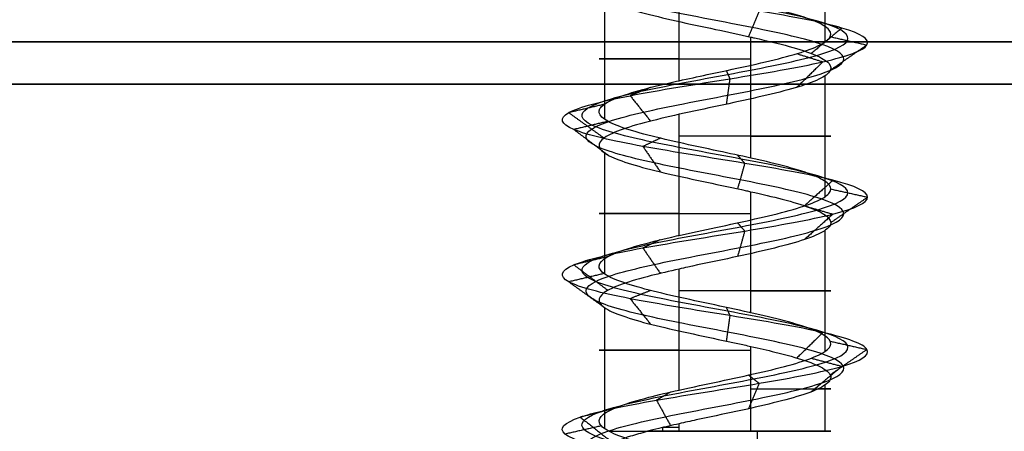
# Model space of a CAD drawing. Header units: millimetres. Extents: x -206 to 214, y -182 to 189.
# Tile 44 of 656: x -136.06 to -124.38, y 135.42 to 140.29. Entities that reach past the tile are written whole.
import ezdxf

# ---------------------------------------------------------------- set-up
doc = ezdxf.new("R2010")
doc.units = ezdxf.units.MM
doc.layers.add('Default', color=7, linetype='Continuous', true_color=0x000000)
doc.layers.add('Screw', color=7, linetype='Continuous', true_color=0xffffff)

msp = doc.modelspace()

# ---------------------------------------------------------------- linework, layer by layer
at = {"layer": 'Default'}
for points in [[(-204.811, 140.031, 1114.003), (4.189, 140.031, 1114.003), (213.189, 140.031, 1114.003)], [(213.189, 140.031, 715.003), (4.189, 140.031, 715.003), (-204.811, 140.031, 715.003)], [(-204.811, 139.531, 1114.503), (4.189, 139.531, 1114.503), (213.189, 139.531, 1114.503)], [(213.189, 139.531, 714.503), (4.189, 139.531, 714.503), (-204.811, 139.531, 714.503)]]:
    msp.add_open_spline(points, degree=2, dxfattribs=at)
at = {"layer": 'Screw', "color": 7, "true_color": 0xffffff}
for p, q in [((-126.504, 140.03, 721.078), (-126.504, 141.464, 721.078)), ((-128.236, 139.571, 720.196), (-128.236, 141.006, 720.196)), ((-129.119, 139.113, 721.928), (-129.119, 140.547, 721.928)), ((-127.386, 138.655, 722.811), (-127.386, 140.089, 722.811)), ((-126.504, 138.196, 721.078), (-126.504, 139.631, 721.078)), ((-128.236, 137.738, 720.196), (-128.236, 139.173, 720.196)), ((-129.119, 137.28, 721.928), (-129.119, 138.714, 721.928)), ((-127.386, 136.822, 722.811), (-127.386, 138.256, 722.811)), ((-126.504, 136.363, 721.078), (-126.504, 137.798, 721.078)), ((-128.236, 135.905, 720.196), (-128.236, 137.339, 720.196)), ((-129.119, 135.447, 721.928), (-129.119, 136.881, 721.928)), ((-127.386, 135.417, 722.811), (-127.386, 136.423, 722.811)), ((-126.504, 135.417, 721.078), (-126.504, 135.965, 721.078)), ((-128.431, 135.417, 720.276), (-128.431, 135.461, 720.276)), ((-128.236, 135.417, 720.196), (-128.236, 135.506, 720.196))]:
    msp.add_line(p, q, dxfattribs=at)
at = {"layer": 'Screw', "color": 7, "true_color": 0xffffff, "extrusion": (0, 1, 0)}
for centre, start, end in [((127.811, 721.503, 139.83), 288, 108), ((127.811, 721.503, 138.914), 108, 288), ((127.811, 721.503, 137.997), 288, 108), ((127.811, 721.503, 137.08), 108, 288), ((127.811, 721.503, 136.378), 288, 108), ((127.811, 721.503, 135.92), 108, 206.7642), ((127.811, 721.503, 135.461), 288, 296.7656), ((127.811, 721.503, 135.417), 23.8929, 108), ((127.811, 721.503, 135.417), 288, 305.5968), ((127.811, 721.503, 135.417), 199.08, 288), ((127.811, 721.503, 135.417), 108, 199.08)]:
    msp.add_arc(centre, 1.375, start, end, dxfattribs=at)
at = {"layer": 'Screw', "color": 7, "true_color": 0xffffff, "extrusion": (-0.930504, -9.33495e-14, 0.366281)}
msp.add_arc((-135.417, 563.594, 383.202), 62.328, 89.59028, 90, dxfattribs=at)
at = {"layer": 'Screw', "color": 7, "true_color": 0xffffff}
for points, knots in [([(-128.707, 126.275, 721.503), (-128.717, 126.352, 721.269), (-128.648, 126.428, 721.019), (-128.322, 126.581, 720.639), (-128.076, 126.657, 720.512), (-127.547, 126.81, 720.474), (-127.268, 126.886, 720.564), (-126.845, 127.039, 720.933), (-126.705, 127.115, 721.209), (-126.667, 127.268, 721.798), (-126.77, 127.345, 722.107), (-127.181, 127.497, 722.572), (-127.487, 127.574, 722.724), (-128.136, 127.726, 722.762), (-128.475, 127.803, 722.647), (-128.982, 127.956, 722.194), (-129.152, 128.032, 721.858), (-129.179, 128.185, 721.149), (-129.035, 128.261, 720.79), (-128.535, 128.414, 720.269), (-128.178, 128.49, 720.111), (-127.445, 128.643, 720.096), (-127.074, 128.719, 720.239), (-126.536, 128.872, 720.755), (-126.373, 128.949, 721.125), (-126.358, 129.101, 721.882), (-126.506, 129.178, 722.265), (-127.039, 129.33, 722.819), (-127.421, 129.407, 722.987), (-128.202, 129.56, 723.003), (-128.596, 129.636, 722.849), (-129.168, 129.789, 722.299), (-129.343, 129.865, 721.906), (-129.354, 130.018, 721.101), (-129.191, 130.094, 720.698), (-128.623, 130.247, 720.119), (-128.22, 130.323, 719.947), (-127.403, 130.476, 719.939), (-126.994, 130.553, 720.104), (-126.406, 130.705, 720.68), (-126.232, 130.782, 721.089), (-126.224, 130.935, 721.918), (-126.391, 131.011, 722.333), (-126.976, 131.164, 722.929), (-127.391, 131.24, 723.106), (-128.232, 131.393, 723.113), (-128.653, 131.469, 722.944), (-129.257, 131.622, 722.35), (-129.435, 131.698, 721.93), (-129.445, 131.842, 721.13), (-129.321, 131.908, 720.753), (-128.852, 132.042, 720.161), (-128.511, 132.109, 719.947), (-127.763, 132.243, 719.785), (-127.359, 132.309, 719.837), (-126.671, 132.443, 720.19), (-126.388, 132.51, 720.49), (-126.076, 132.644, 721.208), (-126.048, 132.71, 721.624), (-126.265, 132.844, 722.386), (-126.51, 132.911, 722.73), (-127.169, 133.045, 723.186), (-127.581, 133.111, 723.297), (-128.389, 133.245, 723.231), (-128.782, 133.312, 723.054), (-129.371, 133.446, 722.484), (-129.565, 133.512, 722.093), (-129.659, 133.646, 721.269), (-129.549, 133.713, 720.842), (-129.088, 133.847, 720.151), (-128.735, 133.913, 719.889), (-127.94, 134.047, 719.648), (-127.501, 134.114, 719.67), (-126.734, 134.248, 719.988), (-126.409, 134.314, 720.283), (-126.017, 134.448, 721.015), (-125.953, 134.515, 721.45), (-126.115, 134.649, 722.264), (-126.341, 134.715, 722.641), (-126.982, 134.849, 723.168), (-127.396, 134.916, 723.316), (-128.226, 135.05, 723.316), (-128.64, 135.116, 723.168), (-129.282, 135.25, 722.641), (-129.508, 135.317, 722.264), (-129.67, 135.451, 721.45), (-129.605, 135.517, 721.015), (-129.214, 135.651, 720.283), (-128.888, 135.718, 719.988), (-128.121, 135.852, 719.67), (-127.683, 135.918, 719.648), (-126.888, 136.052, 719.889), (-126.535, 136.119, 720.151), (-126.074, 136.253, 720.842), (-125.967, 136.319, 721.268), (-126.048, 136.453, 722.094), (-126.236, 136.52, 722.491), (-126.823, 136.654, 723.078), (-127.221, 136.72, 723.266), (-128.047, 136.854, 723.348), (-128.473, 136.921, 723.241), (-129.163, 137.055, 722.78), (-129.425, 137.121, 722.427), (-129.666, 137.255, 721.632), (-129.645, 137.322, 721.193), (-129.327, 137.456, 720.426), (-129.032, 137.523, 720.101), (-128.3, 137.656, 719.709), (-127.865, 137.723, 719.645), (-127.051, 137.857, 719.807), (-126.674, 137.924, 720.033), (-126.147, 138.057, 720.674), (-125.999, 138.124, 721.088), (-125.999, 138.258, 721.918), (-126.147, 138.325, 722.332), (-126.674, 138.458, 722.974), (-127.051, 138.525, 723.2), (-127.865, 138.659, 723.362), (-128.3, 138.726, 723.297), (-129.032, 138.859, 722.906), (-129.327, 138.926, 722.58), (-129.645, 139.06, 721.813), (-129.666, 139.127, 721.374), (-129.425, 139.26, 720.58), (-129.163, 139.327, 720.227), (-128.473, 139.461, 719.766), (-128.047, 139.528, 719.659), (-127.221, 139.661, 719.74), (-126.823, 139.728, 719.928), (-126.236, 139.862, 720.515), (-126.048, 139.929, 720.912), (-125.967, 140.062, 721.739), (-126.074, 140.129, 722.165), (-126.535, 140.263, 722.855), (-126.888, 140.33, 723.117), (-127.683, 140.463, 723.358), (-128.121, 140.53, 723.337), (-128.888, 140.664, 723.019), (-129.214, 140.731, 722.724), (-129.605, 140.864, 721.992), (-129.67, 140.931, 721.557), (-129.508, 141.065, 720.743), (-129.282, 141.132, 720.366), (-128.64, 141.265, 719.839), (-128.226, 141.332, 719.691), (-127.396, 141.466, 719.691), (-126.982, 141.533, 719.839), (-126.341, 141.666, 720.366), (-126.115, 141.733, 720.743), (-125.953, 141.867, 721.557), (-126.017, 141.934, 721.992), (-126.409, 142.067, 722.724), (-126.734, 142.134, 723.019), (-127.501, 142.268, 723.337), (-127.94, 142.335, 723.358), (-128.735, 142.468, 723.117), (-129.088, 142.535, 722.855), (-129.549, 142.669, 722.165), (-129.656, 142.736, 721.739), (-129.574, 142.869, 720.912), (-129.386, 142.936, 720.515), (-128.799, 143.07, 719.928), (-128.402, 143.137, 719.74), (-127.576, 143.27, 719.659), (-127.15, 143.337, 719.766), (-126.459, 143.471, 720.227), (-126.198, 143.538, 720.58), (-125.956, 143.671, 721.374), (-125.978, 143.738, 721.813), (-126.296, 143.872, 722.58), (-126.591, 143.939, 722.906), (-127.323, 144.072, 723.297), (-127.758, 144.139, 723.362), (-128.572, 144.273, 723.2), (-128.949, 144.34, 722.974), (-129.476, 144.473, 722.332), (-129.624, 144.54, 721.919), (-129.624, 144.607, 721.503)], [0.0909091, 0.0909091, 0.0909091, 0.0909091, 0.1022727, 0.1022727, 0.1136364, 0.1136364, 0.125, 0.125, 0.1363636, 0.1363636, 0.1477273, 0.1477273, 0.1590909, 0.1590909, 0.1704545, 0.1704545, 0.1818182, 0.1818182, 0.1931818, 0.1931818, 0.2045455, 0.2045455, 0.2159091, 0.2159091, 0.2272727, 0.2272727, 0.2386364, 0.2386364, 0.25, 0.25, 0.2613636, 0.2613636, 0.2727273, 0.2727273, 0.2840909, 0.2840909, 0.2954545, 0.2954545, 0.3068182, 0.3068182, 0.3181818, 0.3181818, 0.3295455, 0.3295455, 0.3409091, 0.3409091, 0.3522727, 0.3522727, 0.3636364, 0.3636364, 0.3735795, 0.3735795, 0.3835227, 0.3835227, 0.3934659, 0.3934659, 0.4034091, 0.4034091, 0.4133523, 0.4133523, 0.4232955, 0.4232955, 0.4332386, 0.4332386, 0.4431818, 0.4431818, 0.453125, 0.453125, 0.4630682, 0.4630682, 0.4730114, 0.4730114, 0.4829545, 0.4829545, 0.4928977, 0.4928977, 0.5028409, 0.5028409, 0.5127841, 0.5127841, 0.5227273, 0.5227273, 0.5326705, 0.5326705, 0.5426136, 0.5426136, 0.5525568, 0.5525568, 0.5625, 0.5625, 0.5724432, 0.5724432, 0.5823864, 0.5823864, 0.5923295, 0.5923295, 0.6022727, 0.6022727, 0.6122159, 0.6122159, 0.6221591, 0.6221591, 0.6321023, 0.6321023, 0.6420455, 0.6420455, 0.6519886, 0.6519886, 0.6619318, 0.6619318, 0.671875, 0.671875, 0.6818182, 0.6818182, 0.6917614, 0.6917614, 0.7017045, 0.7017045, 0.7116477, 0.7116477, 0.7215909, 0.7215909, 0.7315341, 0.7315341, 0.7414773, 0.7414773, 0.7514205, 0.7514205, 0.7613636, 0.7613636, 0.7713068, 0.7713068, 0.78125, 0.78125, 0.7911932, 0.7911932, 0.8011364, 0.8011364, 0.8110795, 0.8110795, 0.8210227, 0.8210227, 0.8309659, 0.8309659, 0.8409091, 0.8409091, 0.8508523, 0.8508523, 0.8607955, 0.8607955, 0.8707386, 0.8707386, 0.8806818, 0.8806818, 0.890625, 0.890625, 0.9005682, 0.9005682, 0.9105114, 0.9105114, 0.9204545, 0.9204545, 0.9303977, 0.9303977, 0.9403409, 0.9403409, 0.9502841, 0.9502841, 0.9602273, 0.9602273, 0.9701705, 0.9701705, 0.9801136, 0.9801136, 0.9900568, 0.9900568, 1, 1, 1, 1]), ([(-127.889, 126.756, 720.737), (-127.864, 126.766, 720.732), (-127.838, 126.775, 720.728), (-127.608, 126.862, 720.707), (-127.389, 126.938, 720.772), (-127.053, 127.091, 721.054), (-126.938, 127.167, 721.27), (-126.9, 127.32, 721.737), (-126.978, 127.396, 721.985), (-127.302, 127.549, 722.364), (-127.548, 127.625, 722.491), (-128.075, 127.778, 722.529), (-128.353, 127.855, 722.439), (-128.774, 128.007, 722.072), (-128.919, 128.084, 721.797), (-128.946, 128.237, 721.21), (-128.827, 128.313, 720.911), (-128.414, 128.466, 720.477), (-128.117, 128.542, 720.344), (-127.506, 128.695, 720.328), (-127.195, 128.771, 720.447), (-126.744, 128.924, 720.877), (-126.606, 129, 721.186), (-126.591, 129.153, 721.821), (-126.714, 129.23, 722.143), (-127.161, 129.382, 722.612), (-127.482, 129.459, 722.755), (-128.141, 129.611, 722.77), (-128.475, 129.688, 722.642), (-128.96, 129.841, 722.178), (-129.11, 129.917, 721.845), (-129.122, 130.07, 721.162), (-128.983, 130.146, 720.819), (-128.501, 130.299, 720.326), (-128.159, 130.375, 720.179), (-127.464, 130.528, 720.172), (-127.115, 130.604, 720.311), (-126.614, 130.757, 720.802), (-126.465, 130.834, 721.15), (-126.457, 130.986, 721.857), (-126.599, 131.063, 722.212), (-127.098, 131.215, 722.721), (-127.452, 131.292, 722.873), (-128.171, 131.445, 722.881), (-128.532, 131.521, 722.736), (-129.05, 131.674, 722.229), (-129.202, 131.75, 721.869), (-129.213, 131.893, 721.183), (-129.107, 131.96, 720.86), (-128.706, 132.094, 720.35), (-128.413, 132.161, 720.165), (-127.77, 132.294, 720.024), (-127.422, 132.361, 720.067), (-126.827, 132.495, 720.37), (-126.583, 132.562, 720.628), (-126.311, 132.695, 721.248), (-126.286, 132.762, 721.608), (-126.472, 132.896, 722.268), (-126.684, 132.963, 722.566), (-127.254, 133.096, 722.963), (-127.611, 133.163, 723.061), (-128.313, 133.297, 723.005), (-128.655, 133.364, 722.852), (-129.169, 133.497, 722.357), (-129.339, 133.564, 722.017), (-129.423, 133.698, 721.299), (-129.326, 133.765, 720.927), (-128.924, 133.898, 720.325), (-128.616, 133.965, 720.097), (-127.924, 134.099, 719.887), (-127.541, 134.166, 719.905), (-126.872, 134.299, 720.182), (-126.589, 134.366, 720.439), (-126.248, 134.5, 721.078), (-126.191, 134.567, 721.457), (-126.333, 134.7, 722.166), (-126.529, 134.767, 722.495), (-127.089, 134.901, 722.954), (-127.449, 134.968, 723.083), (-128.173, 135.101, 723.083), (-128.534, 135.168, 722.954), (-129.093, 135.302, 722.495), (-129.29, 135.369, 722.166), (-129.431, 135.502, 721.457), (-129.375, 135.569, 721.078), (-129.034, 135.703, 720.439), (-128.75, 135.77, 720.182), (-128.082, 135.903, 719.905), (-127.699, 135.97, 719.887), (-127.006, 136.104, 720.097), (-126.699, 136.171, 720.325), (-126.297, 136.304, 720.927), (-126.204, 136.371, 721.298), (-126.275, 136.505, 722.018), (-126.438, 136.572, 722.364), (-126.95, 136.705, 722.876), (-127.296, 136.772, 723.04), (-128.017, 136.906, 723.111), (-128.388, 136.973, 723.018), (-128.99, 137.106, 722.616), (-129.218, 137.173, 722.308), (-129.428, 137.307, 721.616), (-129.409, 137.374, 721.233), (-129.132, 137.507, 720.564), (-128.875, 137.574, 720.281), (-128.237, 137.708, 719.94), (-127.858, 137.775, 719.883), (-127.148, 137.908, 720.025), (-126.82, 137.975, 720.221), (-126.361, 138.109, 720.781), (-126.232, 138.176, 721.141), (-126.232, 138.309, 721.865), (-126.361, 138.376, 722.226), (-126.82, 138.51, 722.785), (-127.148, 138.577, 722.982), (-127.858, 138.71, 723.123), (-128.237, 138.777, 723.067), (-128.875, 138.911, 722.726), (-129.132, 138.978, 722.442), (-129.409, 139.112, 721.774), (-129.428, 139.178, 721.391), (-129.218, 139.312, 720.698), (-128.99, 139.379, 720.391), (-128.388, 139.513, 719.989), (-128.017, 139.579, 719.896), (-127.296, 139.713, 719.967), (-126.95, 139.78, 720.13), (-126.438, 139.914, 720.642), (-126.275, 139.98, 720.988), (-126.204, 140.114, 721.709), (-126.297, 140.181, 722.08), (-126.699, 140.315, 722.682), (-127.006, 140.381, 722.91), (-127.699, 140.515, 723.12), (-128.082, 140.582, 723.101), (-128.75, 140.716, 722.824), (-129.034, 140.782, 722.567), (-129.375, 140.916, 721.929), (-129.431, 140.983, 721.55), (-129.29, 141.117, 720.84), (-129.093, 141.183, 720.512), (-128.534, 141.317, 720.053), (-128.173, 141.384, 719.924), (-127.449, 141.518, 719.924), (-127.089, 141.584, 720.053), (-126.529, 141.718, 720.512), (-126.333, 141.785, 720.84), (-126.191, 141.919, 721.55), (-126.248, 141.985, 721.929), (-126.589, 142.119, 722.567), (-126.872, 142.186, 722.824), (-127.541, 142.32, 723.101), (-127.924, 142.386, 723.12), (-128.616, 142.52, 722.91), (-128.924, 142.587, 722.682), (-129.326, 142.721, 722.08), (-129.419, 142.787, 721.709), (-129.348, 142.921, 720.988), (-129.184, 142.988, 720.642), (-128.672, 143.122, 720.13), (-128.326, 143.188, 719.967), (-127.606, 143.322, 719.896), (-127.235, 143.389, 719.989), (-126.633, 143.523, 720.391), (-126.405, 143.589, 720.698), (-126.195, 143.723, 721.391), (-126.213, 143.79, 721.774), (-126.49, 143.924, 722.442), (-126.748, 143.99, 722.726), (-127.386, 144.124, 723.067), (-127.765, 144.191, 723.123), (-128.474, 144.325, 722.982), (-128.803, 144.391, 722.785), (-129.262, 144.525, 722.226), (-129.391, 144.592, 721.866), (-129.391, 144.659, 721.503)], [2.782471, 2.782471, 2.782471, 2.782471, 2.974275, 2.974275, 4.461413, 4.461413, 5.948551, 5.948551, 7.435688, 7.435688, 8.922826, 8.922826, 10.409964, 10.409964, 11.897102, 11.897102, 13.384239, 13.384239, 14.871377, 14.871377, 16.358515, 16.358515, 17.845652, 17.845652, 19.33279, 19.33279, 20.819928, 20.819928, 22.307065, 22.307065, 23.794203, 23.794203, 25.281341, 25.281341, 26.768478, 26.768478, 28.255616, 28.255616, 29.742754, 29.742754, 31.229892, 31.229892, 32.717029, 32.717029, 34.204167, 34.204167, 35.691305, 35.691305, 36.99255, 36.99255, 38.293796, 38.293796, 39.595041, 39.595041, 40.896287, 40.896287, 42.197532, 42.197532, 43.498777, 43.498777, 44.800023, 44.800023, 46.101268, 46.101268, 47.402514, 47.402514, 48.703759, 48.703759, 50.005005, 50.005005, 51.30625, 51.30625, 52.607496, 52.607496, 53.908741, 53.908741, 55.209987, 55.209987, 56.511232, 56.511232, 57.812478, 57.812478, 59.113723, 59.113723, 60.414969, 60.414969, 61.716214, 61.716214, 63.01746, 63.01746, 64.318705, 64.318705, 65.619951, 65.619951, 66.921196, 66.921196, 68.222442, 68.222442, 69.523687, 69.523687, 70.824933, 70.824933, 72.126178, 72.126178, 73.427423, 73.427423, 74.728669, 74.728669, 76.029914, 76.029914, 77.33116, 77.33116, 78.632405, 78.632405, 79.933651, 79.933651, 81.234896, 81.234896, 82.536142, 82.536142, 83.837387, 83.837387, 85.138633, 85.138633, 86.439878, 86.439878, 87.741124, 87.741124, 89.042369, 89.042369, 90.343615, 90.343615, 91.64486, 91.64486, 92.946106, 92.946106, 94.247351, 94.247351, 95.548597, 95.548597, 96.849842, 96.849842, 98.151088, 98.151088, 99.452333, 99.452333, 100.753579, 100.753579, 102.054824, 102.054824, 103.35607, 103.35607, 104.657315, 104.657315, 105.95856, 105.95856, 107.259806, 107.259806, 108.561051, 108.561051, 109.862297, 109.862297, 111.163542, 111.163542, 112.464788, 112.464788, 113.766033, 113.766033, 115.067279, 115.067279, 116.368524, 116.368524, 117.66977, 117.66977, 118.971015, 118.971015, 118.971015, 118.971015]), ([(-127.515, 126.656, 720.808), (-127.423, 126.693, 720.837), (-127.334, 126.73, 720.884), (-127.098, 126.844, 721.08), (-126.988, 126.92, 721.283), (-126.95, 127.073, 721.724), (-127.022, 127.149, 721.959), (-127.328, 127.302, 722.319), (-127.561, 127.378, 722.441), (-128.062, 127.531, 722.479), (-128.327, 127.608, 722.394), (-128.729, 127.76, 722.046), (-128.869, 127.837, 721.784), (-128.896, 127.99, 721.223), (-128.782, 128.066, 720.938), (-128.388, 128.219, 720.522), (-128.104, 128.295, 720.394), (-127.519, 128.448, 720.379), (-127.222, 128.524, 720.492), (-126.789, 128.677, 720.903), (-126.656, 128.753, 721.199), (-126.641, 128.906, 721.808), (-126.759, 128.983, 722.117), (-127.187, 129.135, 722.567), (-127.495, 129.212, 722.704), (-128.128, 129.364, 722.72), (-128.449, 129.441, 722.597), (-128.916, 129.594, 722.152), (-129.06, 129.67, 721.832), (-129.072, 129.823, 721.175), (-128.938, 129.899, 720.845), (-128.475, 130.052, 720.371), (-128.146, 130.128, 720.23), (-127.477, 130.281, 720.222), (-127.141, 130.357, 720.356), (-126.659, 130.51, 720.828), (-126.515, 130.587, 721.163), (-126.507, 130.739, 721.844), (-126.644, 130.816, 722.185), (-127.124, 130.968, 722.676), (-127.465, 131.045, 722.823), (-128.158, 131.198, 722.83), (-128.505, 131.274, 722.691), (-129.005, 131.427, 722.203), (-129.152, 131.503, 721.856), (-129.162, 131.646, 721.195), (-129.061, 131.713, 720.883), (-128.674, 131.847, 720.39), (-128.392, 131.914, 720.212), (-127.772, 132.047, 720.075), (-127.436, 132.114, 720.117), (-126.861, 132.248, 720.409), (-126.625, 132.315, 720.658), (-126.362, 132.448, 721.257), (-126.337, 132.515, 721.604), (-126.517, 132.649, 722.242), (-126.721, 132.716, 722.53), (-127.272, 132.849, 722.915), (-127.617, 132.916, 723.009), (-128.297, 133.05, 722.956), (-128.628, 133.117, 722.808), (-129.125, 133.25, 722.329), (-129.29, 133.317, 722), (-129.371, 133.451, 721.306), (-129.278, 133.518, 720.945), (-128.888, 133.651, 720.362), (-128.591, 133.718, 720.141), (-127.92, 133.852, 719.938), (-127.55, 133.919, 719.956), (-126.902, 134.052, 720.224), (-126.628, 134.119, 720.473), (-126.297, 134.253, 721.091), (-126.243, 134.32, 721.458), (-126.38, 134.453, 722.145), (-126.57, 134.52, 722.463), (-127.112, 134.654, 722.908), (-127.461, 134.721, 723.033), (-128.162, 134.854, 723.033), (-128.511, 134.921, 722.908), (-129.052, 135.055, 722.463), (-129.243, 135.122, 722.145), (-129.38, 135.255, 721.458), (-129.325, 135.322, 721.091), (-128.995, 135.456, 720.473), (-128.72, 135.523, 720.224), (-128.073, 135.656, 719.956), (-127.703, 135.723, 719.938), (-127.032, 135.857, 720.141), (-126.734, 135.924, 720.362), (-126.345, 136.057, 720.945), (-126.255, 136.124, 721.305), (-126.324, 136.258, 722.002), (-126.482, 136.325, 722.337), (-126.978, 136.458, 722.833), (-127.313, 136.525, 722.991), (-128.01, 136.659, 723.06), (-128.37, 136.726, 722.97), (-128.952, 136.859, 722.58), (-129.173, 136.926, 722.283), (-129.377, 137.06, 721.612), (-129.358, 137.127, 721.242), (-129.09, 137.26, 720.594), (-128.841, 137.327, 720.32), (-128.223, 137.461, 719.989), (-127.857, 137.528, 719.935), (-127.169, 137.661, 720.072), (-126.851, 137.728, 720.262), (-126.407, 137.862, 720.804), (-126.282, 137.929, 721.153), (-126.282, 138.062, 721.854), (-126.407, 138.129, 722.203), (-126.851, 138.263, 722.744), (-127.169, 138.33, 722.935), (-127.857, 138.463, 723.072), (-128.223, 138.53, 723.017), (-128.841, 138.664, 722.687), (-129.09, 138.731, 722.412), (-129.358, 138.865, 721.765), (-129.377, 138.931, 721.395), (-129.173, 139.065, 720.724), (-128.952, 139.132, 720.426), (-128.37, 139.266, 720.037), (-128.01, 139.332, 719.947), (-127.313, 139.466, 720.016), (-126.978, 139.533, 720.174), (-126.482, 139.667, 720.67), (-126.324, 139.733, 721.005), (-126.255, 139.867, 721.702), (-126.345, 139.934, 722.062), (-126.734, 140.068, 722.644), (-127.032, 140.134, 722.865), (-127.703, 140.268, 723.069), (-128.073, 140.335, 723.05), (-128.72, 140.469, 722.782), (-128.995, 140.535, 722.533), (-129.325, 140.669, 721.915), (-129.38, 140.736, 721.549), (-129.243, 140.87, 720.861), (-129.052, 140.936, 720.543), (-128.511, 141.07, 720.099), (-128.162, 141.137, 719.974), (-127.461, 141.271, 719.974), (-127.112, 141.337, 720.099), (-126.57, 141.471, 720.543), (-126.38, 141.538, 720.861), (-126.243, 141.672, 721.549), (-126.297, 141.738, 721.915), (-126.628, 141.872, 722.533), (-126.902, 141.939, 722.782), (-127.55, 142.073, 723.05), (-127.92, 142.139, 723.069), (-128.591, 142.273, 722.865), (-128.888, 142.34, 722.644), (-129.278, 142.474, 722.062), (-129.368, 142.54, 721.702), (-129.299, 142.674, 721.005), (-129.141, 142.741, 720.67), (-128.645, 142.875, 720.174), (-128.31, 142.941, 720.016), (-127.613, 143.075, 719.947), (-127.253, 143.142, 720.037), (-126.67, 143.276, 720.426), (-126.449, 143.342, 720.724), (-126.246, 143.476, 721.395), (-126.264, 143.543, 721.765), (-126.532, 143.677, 722.412), (-126.781, 143.743, 722.687), (-127.399, 143.877, 723.017), (-127.766, 143.944, 723.072), (-128.453, 144.078, 722.935), (-128.771, 144.144, 722.744), (-129.216, 144.278, 722.203), (-129.341, 144.345, 721.854), (-129.341, 144.412, 721.503)], [9.962929, 9.962929, 9.962929, 9.962929, 10.425509, 10.425509, 11.373282, 11.373282, 12.321056, 12.321056, 13.268829, 13.268829, 14.216603, 14.216603, 15.164377, 15.164377, 16.11215, 16.11215, 17.059924, 17.059924, 18.007697, 18.007697, 18.955471, 18.955471, 19.903244, 19.903244, 20.851018, 20.851018, 21.798791, 21.798791, 22.746565, 22.746565, 23.694338, 23.694338, 24.642112, 24.642112, 25.589885, 25.589885, 26.537659, 26.537659, 27.485432, 27.485432, 28.433206, 28.433206, 29.38098, 29.38098, 30.328753, 30.328753, 31.158055, 31.158055, 31.987357, 31.987357, 32.816659, 32.816659, 33.64596, 33.64596, 34.475262, 34.475262, 35.304564, 35.304564, 36.133866, 36.133866, 36.963168, 36.963168, 37.79247, 37.79247, 38.621772, 38.621772, 39.451073, 39.451073, 40.280375, 40.280375, 41.109677, 41.109677, 41.938979, 41.938979, 42.768281, 42.768281, 43.597583, 43.597583, 44.426884, 44.426884, 45.256186, 45.256186, 46.085488, 46.085488, 46.91479, 46.91479, 47.744092, 47.744092, 48.573394, 48.573394, 49.402695, 49.402695, 50.231997, 50.231997, 51.061299, 51.061299, 51.890601, 51.890601, 52.719903, 52.719903, 53.549205, 53.549205, 54.378507, 54.378507, 55.207808, 55.207808, 56.03711, 56.03711, 56.866412, 56.866412, 57.695714, 57.695714, 58.525016, 58.525016, 59.354318, 59.354318, 60.183619, 60.183619, 61.012921, 61.012921, 61.842223, 61.842223, 62.671525, 62.671525, 63.500827, 63.500827, 64.330129, 64.330129, 65.15943, 65.15943, 65.988732, 65.988732, 66.818034, 66.818034, 67.647336, 67.647336, 68.476638, 68.476638, 69.30594, 69.30594, 70.135242, 70.135242, 70.964543, 70.964543, 71.793845, 71.793845, 72.623147, 72.623147, 73.452449, 73.452449, 74.281751, 74.281751, 75.111053, 75.111053, 75.940354, 75.940354, 76.769656, 76.769656, 77.598958, 77.598958, 78.42826, 78.42826, 79.257562, 79.257562, 80.086864, 80.086864, 80.916165, 80.916165, 81.745467, 81.745467, 82.574769, 82.574769, 83.404071, 83.404071, 83.404071, 83.404071]), ([(-128.236, 141.006, 720.196), (-128.268, 140.999, 720.206), (-128.299, 140.992, 720.217), (-128.475, 140.951, 720.289), (-128.612, 140.917, 720.375), (-128.847, 140.85, 720.585), (-128.947, 140.817, 720.712), (-129.096, 140.75, 720.989), (-129.147, 140.716, 721.143), (-129.194, 140.649, 721.454), (-129.191, 140.616, 721.616), (-129.129, 140.549, 721.925), (-129.071, 140.514, 722.075), (-128.909, 140.448, 722.345), (-128.804, 140.414, 722.468), (-128.56, 140.348, 722.667), (-128.419, 140.313, 722.747), (-128.122, 140.247, 722.852), (-127.963, 140.213, 722.879), (-127.664, 140.15, 722.878), (-127.521, 140.119, 722.855), (-127.386, 140.089, 722.811)], [0.3712068, 0.3712068, 0.3712068, 0.3712068, 0.3735898, 0.3735898, 0.3849072, 0.3849072, 0.3962316, 0.3962316, 0.4075491, 0.4075491, 0.4188735, 0.4188735, 0.430191, 0.430191, 0.4415153, 0.4415153, 0.4528328, 0.4528328, 0.4641571, 0.4641571, 0.4743259, 0.4743259, 0.4743259, 0.4743259]), ([(-128.236, 139.571, 720.196), (-128.128, 139.595, 720.161), (-128.016, 139.619, 720.139), (-127.747, 139.677, 720.121), (-127.586, 139.711, 720.138), (-127.283, 139.777, 720.224), (-127.137, 139.811, 720.295), (-126.882, 139.878, 720.478), (-126.768, 139.912, 720.594), (-126.59, 139.979, 720.853), (-126.522, 140.013, 721), (-126.442, 140.079, 721.304), (-126.428, 140.113, 721.466), (-126.455, 140.18, 721.779), (-126.497, 140.214, 721.936), (-126.628, 140.281, 722.221), (-126.72, 140.315, 722.355), (-126.941, 140.381, 722.579), (-127.073, 140.415, 722.673), (-127.27, 140.462, 722.769), (-127.327, 140.475, 722.792), (-127.386, 140.488, 722.811)], [0.44733415, 0.44733415, 0.44733415, 0.44733415, 0.4550905, 0.4550905, 0.46592583, 0.46592583, 0.47676147, 0.47676147, 0.48759682, 0.48759682, 0.49843244, 0.49843244, 0.50926782, 0.50926782, 0.52010341, 0.52010341, 0.53093883, 0.53093883, 0.5417744, 0.5417744, 0.54602155, 0.54602155, 0.54602155, 0.54602155]), ([(-127.386, 140.089, 722.811), (-127.371, 140.085, 722.806), (-127.356, 140.082, 722.801), (-127.193, 140.045, 722.741), (-127.053, 140.012, 722.661), (-126.811, 139.945, 722.459), (-126.706, 139.911, 722.336), (-126.547, 139.844, 722.065), (-126.49, 139.811, 721.913), (-126.431, 139.744, 721.604), (-126.429, 139.709, 721.442), (-126.478, 139.643, 721.132), (-126.531, 139.609, 720.978), (-126.683, 139.542, 720.703), (-126.784, 139.508, 720.577), (-127.02, 139.442, 720.368), (-127.158, 139.408, 720.284), (-127.45, 139.341, 720.167), (-127.608, 139.307, 720.134), (-127.923, 139.24, 720.124), (-128.083, 139.207, 720.146), (-128.234, 139.173, 720.195), (-128.235, 139.173, 720.195), (-128.236, 139.173, 720.196)], [0.4743259, 0.4743259, 0.4743259, 0.4743259, 0.4754746, 0.4754746, 0.4867988, 0.4867988, 0.4981164, 0.4981164, 0.5094406, 0.5094406, 0.5207582, 0.5207582, 0.5320823, 0.5320823, 0.5434, 0.5434, 0.554724, 0.554724, 0.5660417, 0.5660417, 0.5773657, 0.5773657, 0.5774428, 0.5774428, 0.5774428, 0.5774428]), ([(-127.386, 138.655, 722.811), (-127.51, 138.682, 722.851), (-127.641, 138.71, 722.874), (-127.928, 138.771, 722.882), (-128.088, 138.805, 722.859), (-128.387, 138.872, 722.762), (-128.53, 138.906, 722.686), (-128.779, 138.972, 722.493), (-128.888, 139.006, 722.373), (-129.056, 139.073, 722.108), (-129.118, 139.107, 721.958), (-129.187, 139.174, 721.651), (-129.195, 139.207, 721.489), (-129.156, 139.274, 721.177), (-129.109, 139.308, 721.022), (-128.967, 139.375, 720.742), (-128.87, 139.409, 720.612), (-128.641, 139.476, 720.396), (-128.506, 139.51, 720.307), (-128.321, 139.552, 720.226), (-128.279, 139.562, 720.21), (-128.236, 139.571, 720.196)], [0.34864625, 0.34864625, 0.34864625, 0.34864625, 0.35757097, 0.35757097, 0.36840672, 0.36840672, 0.37924193, 0.37924193, 0.39007766, 0.39007766, 0.40091289, 0.40091289, 0.4117486, 0.4117486, 0.42258387, 0.42258387, 0.43341955, 0.43341955, 0.44425485, 0.44425485, 0.44733415, 0.44733415, 0.44733415, 0.44733415]), ([(-128.236, 139.173, 720.196), (-128.385, 139.139, 720.244), (-128.527, 139.105, 720.319), (-128.775, 139.039, 720.51), (-128.885, 139.006, 720.63), (-129.054, 138.939, 720.895), (-129.117, 138.904, 721.044), (-129.187, 138.838, 721.351), (-129.195, 138.804, 721.513), (-129.157, 138.737, 721.825), (-129.111, 138.703, 721.98), (-128.969, 138.637, 722.261), (-128.873, 138.603, 722.391), (-128.645, 138.536, 722.608), (-128.51, 138.502, 722.698), (-128.222, 138.435, 722.825), (-128.065, 138.402, 722.864), (-127.751, 138.335, 722.886), (-127.59, 138.301, 722.869), (-127.421, 138.264, 722.822), (-127.404, 138.26, 722.817), (-127.386, 138.256, 722.811)], [0.5774428, 0.5774428, 0.5774428, 0.5774428, 0.5886834, 0.5886834, 0.6000074, 0.6000074, 0.6113252, 0.6113252, 0.6226491, 0.6226491, 0.6339669, 0.6339669, 0.6452908, 0.6452908, 0.6566086, 0.6566086, 0.6679324, 0.6679324, 0.6792503, 0.6792503, 0.6805636, 0.6805636, 0.6805636, 0.6805636]), ([(-128.236, 137.738, 720.196), (-128.096, 137.769, 720.15), (-127.948, 137.801, 720.127), (-127.644, 137.865, 720.13), (-127.485, 137.899, 720.159), (-127.189, 137.966, 720.267), (-127.049, 138, 720.348), (-126.808, 138.067, 720.55), (-126.704, 138.101, 720.674), (-126.545, 138.167, 720.946), (-126.488, 138.201, 721.097), (-126.431, 138.268, 721.407), (-126.429, 138.302, 721.569), (-126.48, 138.369, 721.879), (-126.533, 138.402, 722.032), (-126.685, 138.469, 722.307), (-126.787, 138.503, 722.433), (-127.023, 138.57, 722.641), (-127.162, 138.604, 722.725), (-127.334, 138.643, 722.793), (-127.36, 138.649, 722.802), (-127.386, 138.655, 722.811)], [0.24995549, 0.24995549, 0.24995549, 0.24995549, 0.26005215, 0.26005215, 0.27088721, 0.27088721, 0.28172305, 0.28172305, 0.29255814, 0.29255814, 0.30339396, 0.30339396, 0.31422908, 0.31422908, 0.32506487, 0.32506487, 0.33590002, 0.33590002, 0.34673579, 0.34673579, 0.34864625, 0.34864625, 0.34864625, 0.34864625]), ([(-127.386, 138.256, 722.811), (-127.254, 138.226, 722.768), (-127.126, 138.197, 722.704), (-126.885, 138.134, 722.532), (-126.772, 138.099, 722.416), (-126.592, 138.033, 722.158), (-126.524, 137.999, 722.011), (-126.443, 137.932, 721.707), (-126.428, 137.898, 721.546), (-126.454, 137.832, 721.232), (-126.495, 137.798, 721.076), (-126.626, 137.731, 720.789), (-126.717, 137.697, 720.656), (-126.937, 137.63, 720.431), (-127.068, 137.597, 720.336), (-127.351, 137.53, 720.198), (-127.507, 137.495, 720.153), (-127.82, 137.429, 720.119), (-127.981, 137.396, 720.13), (-128.168, 137.355, 720.175), (-128.202, 137.347, 720.185), (-128.236, 137.339, 720.196)], [0.6805636, 0.6805636, 0.6805636, 0.6805636, 0.690574, 0.690574, 0.701892, 0.701892, 0.7132157, 0.7132157, 0.7245336, 0.7245336, 0.7358573, 0.7358573, 0.7471753, 0.7471753, 0.7584989, 0.7584989, 0.769817, 0.769817, 0.7811405, 0.7811405, 0.7836789, 0.7836789, 0.7836789, 0.7836789]), ([(-127.386, 136.822, 722.811), (-127.392, 136.823, 722.813), (-127.399, 136.824, 722.815), (-127.555, 136.859, 722.863), (-127.715, 136.893, 722.884), (-128.03, 136.96, 722.87), (-128.188, 136.993, 722.835), (-128.479, 137.06, 722.715), (-128.616, 137.094, 722.629), (-128.849, 137.161, 722.418), (-128.949, 137.195, 722.291), (-129.098, 137.262, 722.013), (-129.149, 137.296, 721.86), (-129.194, 137.362, 721.548), (-129.19, 137.396, 721.387), (-129.128, 137.463, 721.078), (-129.07, 137.497, 720.927), (-128.907, 137.563, 720.658), (-128.801, 137.597, 720.536), (-128.556, 137.664, 720.337), (-128.415, 137.698, 720.258), (-128.257, 137.734, 720.202), (-128.246, 137.736, 720.199), (-128.236, 137.738, 720.196)], [0.15126197, 0.15126197, 0.15126197, 0.15126197, 0.15169775, 0.15169775, 0.16253267, 0.16253267, 0.17336861, 0.17336861, 0.18420356, 0.18420356, 0.19503949, 0.19503949, 0.20587446, 0.20587446, 0.21671037, 0.21671037, 0.22754537, 0.22754537, 0.23838126, 0.23838126, 0.24921629, 0.24921629, 0.24995549, 0.24995549, 0.24995549, 0.24995549]), ([(-128.236, 137.339, 720.196), (-128.353, 137.313, 720.234), (-128.465, 137.287, 720.288), (-128.698, 137.228, 720.441), (-128.816, 137.194, 720.552), (-129.005, 137.127, 720.804), (-129.079, 137.093, 720.948), (-129.172, 137.027, 721.248), (-129.192, 136.993, 721.409), (-129.178, 136.926, 721.723), (-129.143, 136.892, 721.881), (-129.023, 136.825, 722.172), (-128.936, 136.792, 722.309), (-128.725, 136.725, 722.543), (-128.598, 136.69, 722.642), (-128.32, 136.624, 722.79), (-128.166, 136.591, 722.841), (-127.855, 136.523, 722.886), (-127.693, 136.489, 722.882), (-127.488, 136.445, 722.841), (-127.437, 136.434, 722.827), (-127.386, 136.423, 722.811)], [0.7836789, 0.7836789, 0.7836789, 0.7836789, 0.7924586, 0.7924586, 0.8037821, 0.8037821, 0.8151003, 0.8151003, 0.8264237, 0.8264237, 0.837742, 0.837742, 0.8490653, 0.8490653, 0.8603836, 0.8603836, 0.8717069, 0.8717069, 0.8830253, 0.8830253, 0.8867927, 0.8867927, 0.8867927, 0.8867927]), ([(-128.236, 135.905, 720.196), (-128.214, 135.91, 720.188), (-128.191, 135.915, 720.182), (-128.017, 135.953, 720.135), (-127.856, 135.987, 720.12), (-127.542, 136.054, 720.146), (-127.386, 136.088, 720.187), (-127.099, 136.155, 720.317), (-126.965, 136.188, 720.408), (-126.74, 136.255, 720.628), (-126.645, 136.289, 720.759), (-126.507, 136.356, 721.041), (-126.462, 136.39, 721.197), (-126.427, 136.457, 721.51), (-126.438, 136.49, 721.671), (-126.511, 136.557, 721.977), (-126.575, 136.591, 722.126), (-126.748, 136.658, 722.389), (-126.859, 136.692, 722.507), (-127.105, 136.757, 722.693), (-127.243, 136.789, 722.764), (-127.386, 136.822, 722.811)], [0.05257115, 0.05257115, 0.05257115, 0.05257115, 0.05417829, 0.05417829, 0.06501433, 0.06501433, 0.07584915, 0.07584915, 0.08668518, 0.08668518, 0.09752002, 0.09752002, 0.10835603, 0.10835603, 0.1191909, 0.1191909, 0.13002688, 0.13002688, 0.14086178, 0.14086178, 0.15126197, 0.15126197, 0.15126197, 0.15126197]), ([(-127.386, 136.423, 722.811), (-127.286, 136.401, 722.778), (-127.189, 136.378, 722.734), (-126.965, 136.322, 722.598), (-126.843, 136.288, 722.492), (-126.644, 136.222, 722.247), (-126.565, 136.188, 722.106), (-126.462, 136.121, 721.809), (-126.435, 136.087, 721.649), (-126.438, 136.02, 721.334), (-126.467, 135.987, 721.175), (-126.576, 135.92, 720.88), (-126.657, 135.885, 720.74), (-126.859, 135.819, 720.499), (-126.983, 135.786, 720.395), (-127.255, 135.718, 720.236), (-127.407, 135.684, 720.18), (-127.716, 135.618, 720.123), (-127.878, 135.584, 720.121), (-128.102, 135.536, 720.158), (-128.17, 135.521, 720.174), (-128.236, 135.506, 720.196)], [0.8867927, 0.8867927, 0.8867927, 0.8867927, 0.8943485, 0.8943485, 0.9056669, 0.9056669, 0.9169901, 0.9169901, 0.9283086, 0.9283086, 0.9396317, 0.9396317, 0.9509503, 0.9509503, 0.9622733, 0.9622733, 0.9735919, 0.9735919, 0.9849149, 0.9849149, 0.9899067, 0.9899067, 0.9899067, 0.9899067]), ([(-129.068, 135.417, 722.06), (-129.132, 135.45, 721.916), (-129.171, 135.484, 721.759), (-129.194, 135.551, 721.445), (-129.178, 135.585, 721.284), (-129.093, 135.651, 720.981), (-129.023, 135.685, 720.835), (-128.841, 135.752, 720.579), (-128.726, 135.786, 720.465), (-128.487, 135.848, 720.298), (-128.364, 135.877, 720.237), (-128.236, 135.905, 720.196)], [0, 0, 0, 0, 0.01083658, 0.01083658, 0.02167266, 0.02167266, 0.03250743, 0.03250743, 0.0433435, 0.0433435, 0.05257115, 0.05257115, 0.05257115, 0.05257115]), ([(-128.236, 135.506, 720.196), (-128.32, 135.487, 720.223), (-128.402, 135.468, 720.259), (-128.525, 135.439, 720.327), (-128.569, 135.428, 720.355), (-128.612, 135.417, 720.385)], [0.98990673, 0.98990673, 0.98990673, 0.98990673, 0.99623361, 0.99623361, 1, 1, 1, 1]), ([(-129.185, 135.134, 721.529), (-129.186, 135.142, 721.488), (-129.185, 135.151, 721.447), (-129.171, 135.194, 721.249), (-129.132, 135.227, 721.092), (-129.005, 135.294, 720.804), (-128.916, 135.328, 720.67), (-128.748, 135.38, 720.493), (-128.682, 135.398, 720.436), (-128.612, 135.417, 720.385)], [0.96749033, 0.96749033, 0.96749033, 0.96749033, 0.97051672, 0.97051672, 0.9820765, 0.9820765, 0.99363206, 0.99363206, 1, 1, 1, 1]), ([(-129.068, 135.417, 722.06), (-129.005, 135.383, 722.204), (-128.915, 135.35, 722.338), (-128.698, 135.283, 722.566), (-128.568, 135.249, 722.662), (-128.287, 135.182, 722.802), (-128.132, 135.149, 722.849), (-127.82, 135.082, 722.886), (-127.658, 135.048, 722.878), (-127.352, 134.981, 722.807), (-127.203, 134.948, 722.744), (-126.939, 134.881, 722.575), (-126.82, 134.847, 722.465), (-126.629, 134.781, 722.216), (-126.554, 134.747, 722.073), (-126.459, 134.68, 721.774), (-126.437, 134.647, 721.614), (-126.447, 134.584, 721.322), (-126.473, 134.555, 721.185), (-126.518, 134.526, 721.056)], [0, 0, 0, 0, 0.0131018, 0.0131018, 0.0262038, 0.0262038, 0.0393054, 0.0393054, 0.0524026, 0.0524026, 0.0654962, 0.0654962, 0.0785829, 0.0785829, 0.0916631, 0.0916631, 0.1047336, 0.1047336, 0.1160808, 0.1160808, 0.1160808, 0.1160808])]:
    msp.add_open_spline(points, degree=3, knots=knots, dxfattribs=at)
for points in [[(-127.285, 140.396, 723.238), (-127.349, 140.245, 723.028), (-127.412, 140.095, 722.819)], [(-126.668, 140.293, 722.267), (-126.486, 140.245, 722.389), (-126.304, 140.196, 722.51)], [(-126.304, 140.196, 722.51), (-126.486, 140.045, 722.389), (-126.668, 139.894, 722.267)], [(-126.443, 140.093, 721.369), (-126.225, 140.044, 721.347), (-126.008, 139.995, 721.326)], [(-126.839, 139.892, 720.531), (-126.684, 139.844, 720.376), (-126.53, 139.795, 720.222)], [(-126.008, 139.995, 721.326), (-126.225, 139.844, 721.347), (-126.443, 139.694, 721.369)], [(-126.53, 139.795, 720.222), (-126.684, 139.644, 720.376), (-126.839, 139.493, 720.531)], [(-127.677, 139.692, 720.135), (-127.655, 139.643, 719.917), (-127.634, 139.594, 719.7)], [(-127.634, 139.594, 719.7), (-127.655, 139.443, 719.917), (-127.677, 139.293, 720.135)], [(-128.575, 139.491, 720.36), (-128.697, 139.443, 720.178), (-128.818, 139.394, 719.996)], [(-128.818, 139.394, 719.996), (-128.697, 139.243, 720.178), (-128.575, 139.092, 720.36)], [(-129.127, 139.291, 721.104), (-129.336, 139.242, 721.041), (-129.546, 139.193, 720.977)], [(-129.546, 139.193, 720.977), (-129.336, 139.042, 721.041), (-129.127, 138.892, 721.104)], [(-129.082, 139.09, 722.03), (-129.284, 139.042, 722.113), (-129.486, 138.993, 722.197)], [(-129.486, 138.993, 722.197), (-129.284, 138.842, 722.113), (-129.082, 138.691, 722.029)], [(-128.46, 138.89, 722.716), (-128.563, 138.841, 722.909), (-128.666, 138.792, 723.102)], [(-128.666, 138.792, 723.102), (-128.563, 138.641, 722.909), (-128.459, 138.491, 722.716)], [(-127.543, 138.689, 722.852), (-127.5, 138.641, 723.066), (-127.458, 138.592, 723.281)], [(-127.458, 138.592, 723.281), (-127.5, 138.441, 723.066), (-127.543, 138.29, 722.852)], [(-126.748, 138.489, 722.376), (-126.579, 138.44, 722.514), (-126.41, 138.391, 722.653)], [(-126.41, 138.391, 722.653), (-126.579, 138.24, 722.514), (-126.748, 138.09, 722.376)], [(-126.436, 138.288, 721.503), (-126.218, 138.24, 721.503), (-125.999, 138.191, 721.503)], [(-125.999, 138.191, 721.503), (-126.218, 138.04, 721.503), (-126.436, 137.889, 721.503)], [(-126.748, 138.088, 720.631), (-126.579, 138.039, 720.492), (-126.41, 137.99, 720.354)], [(-126.41, 137.99, 720.354), (-126.579, 137.839, 720.492), (-126.748, 137.689, 720.631)], [(-127.543, 137.887, 720.155), (-127.5, 137.839, 719.94), (-127.458, 137.79, 719.726)], [(-127.458, 137.79, 719.726), (-127.5, 137.639, 719.94), (-127.543, 137.488, 720.155)], [(-128.46, 137.687, 720.291), (-128.563, 137.638, 720.098), (-128.666, 137.589, 719.905)], [(-128.666, 137.589, 719.905), (-128.563, 137.438, 720.098), (-128.459, 137.288, 720.291)], [(-129.082, 137.486, 720.977), (-129.284, 137.438, 720.893), (-129.486, 137.389, 720.81)], [(-129.486, 137.389, 720.81), (-129.284, 137.238, 720.893), (-129.082, 137.087, 720.977)], [(-129.127, 137.286, 721.902), (-129.336, 137.237, 721.966), (-129.546, 137.188, 722.029)], [(-129.546, 137.188, 722.029), (-129.336, 137.037, 721.966), (-129.127, 136.887, 721.902)], [(-128.575, 137.085, 722.647), (-128.697, 137.037, 722.828), (-128.818, 136.988, 723.01)], [(-128.818, 136.988, 723.01), (-128.697, 136.837, 722.828), (-128.575, 136.686, 722.647)], [(-127.677, 136.885, 722.872), (-127.655, 136.836, 723.089), (-127.634, 136.787, 723.307)], [(-127.634, 136.787, 723.307), (-127.655, 136.636, 723.089), (-127.677, 136.486, 722.872)], [(-126.839, 136.684, 722.476), (-126.684, 136.636, 722.63), (-126.53, 136.587, 722.785)], [(-126.53, 136.587, 722.785), (-126.684, 136.436, 722.63), (-126.839, 136.285, 722.476)], [(-126.443, 136.484, 721.638), (-126.225, 136.435, 721.66), (-126.008, 136.386, 721.681)], [(-126.008, 136.386, 721.681), (-126.225, 136.235, 721.66), (-126.443, 136.085, 721.638)], [(-126.668, 136.283, 720.739), (-126.486, 136.235, 720.618), (-126.304, 136.186, 720.496)], [(-126.304, 136.186, 720.496), (-126.486, 136.035, 720.618), (-126.668, 135.884, 720.739)], [(-127.412, 136.083, 720.188), (-127.349, 136.034, 719.978), (-127.285, 135.985, 719.769)], [(-127.285, 135.985, 719.769), (-127.349, 135.834, 719.978), (-127.412, 135.684, 720.188)], [(-128.338, 135.882, 720.233), (-128.421, 135.833, 720.031), (-128.505, 135.785, 719.829)], [(-128.505, 135.785, 719.829), (-128.421, 135.634, 720.031), (-128.338, 135.483, 720.233)], [(-129.024, 135.682, 720.855), (-129.217, 135.633, 720.752), (-129.41, 135.584, 720.649)], [(-129.41, 135.584, 720.649), (-129.217, 135.433, 720.752), (-129.024, 135.282, 720.855)], [(-129.16, 135.481, 721.772), (-129.374, 135.432, 721.814), (-129.589, 135.384, 721.857)]]:
    msp.add_open_spline(points, degree=2, dxfattribs=at)

doc.saveas('drawing.dxf')
